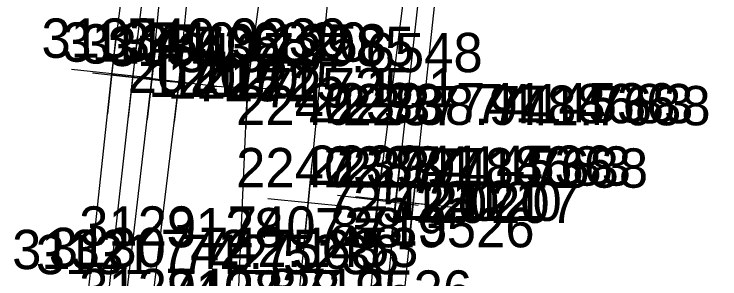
# Model space of a CAD drawing. Extents: x 1602514 to 1609837, y 863887 to 871157.
# Drawn here: x 1604346.9 to 1604482.4, y 869954.1 to 870005 of the extents above; entities that cross this region are included whole.
import ezdxf

# ---------------------------------------------------------------- set-up
doc = ezdxf.new("R2010")
doc.units = 0
for name, color, linetype in [('Default', 7, 'Continuous'), ('Survey-Point', 7, 'Continuous'), ('Survey-Text-Elevation', 7, 'Continuous'), ('Survey-Text-Feature', 7, 'Continuous'), ('Survey-Text-Name and Number', 7, 'Continuous')]:
    doc.layers.add(name, color=color, linetype=linetype)

msp = doc.modelspace()

# ---------------------------------------------------------------- linework, layer by layer
at = {"layer": 'Default'}
for points in [[(1604747.85, 871118.03), (1604731.31, 871071.32), (1604711.8, 871016.82), (1604694.88, 870969.64), (1604660.16, 870872), (1604642.06, 870821.8), (1604624.78, 870773.02), (1604602.14, 870709.38), (1604586.9, 870666.61), (1604571.66, 870622.56), (1604554.23, 870572.01), (1604538.18, 870523.79), (1604523.19, 870476.76), (1604509.22, 870428.1), (1604495.22, 870375.69), (1604481.52, 870319.83), (1604469.6, 870270.21), (1604458.29, 870218.67), (1604448.7, 870170.15), (1604440.45, 870122), (1604432.81, 870073.49), (1604425.91, 870020.5), (1604420.18, 869969.05), (1604413.97, 869904.94)], [(1604747.85, 871118.03), (1604731.31, 871071.32), (1604711.8, 871016.82), (1604694.88, 870969.64), (1604660.16, 870872), (1604642.06, 870821.8), (1604624.78, 870773.02), (1604602.14, 870709.38), (1604586.9, 870666.61), (1604571.66, 870622.56), (1604554.23, 870572.01), (1604538.18, 870523.79), (1604523.19, 870476.76), (1604509.22, 870428.1), (1604495.22, 870375.69), (1604481.52, 870319.83), (1604469.6, 870270.21), (1604458.29, 870218.67), (1604448.7, 870170.15), (1604440.45, 870122), (1604432.81, 870073.49), (1604425.91, 870020.5), (1604420.18, 869969.05), (1604413.97, 869904.94)], [(1604747.85, 871118.03), (1604731.31, 871071.32), (1604711.8, 871016.82), (1604694.88, 870969.64), (1604660.16, 870872), (1604642.06, 870821.8), (1604624.78, 870773.02), (1604602.14, 870709.38), (1604586.9, 870666.61), (1604571.66, 870622.56), (1604554.23, 870572.01), (1604538.18, 870523.79), (1604523.19, 870476.76), (1604509.22, 870428.1), (1604495.22, 870375.69), (1604481.52, 870319.83), (1604469.6, 870270.21), (1604458.29, 870218.67), (1604448.7, 870170.15), (1604440.45, 870122), (1604432.81, 870073.49), (1604425.91, 870020.5), (1604420.18, 869969.05), (1604413.97, 869904.94)], [(1604665.81, 870921.45), (1604649.75, 870876.37), (1604630.01, 870826.35), (1604611.61, 870777.67), (1604585.31, 870716.05), (1604571.44, 870672.38), (1604557.49, 870627.84), (1604539.63, 870577.03), (1604524.84, 870529.69), (1604509.27, 870480.43), (1604495.69, 870432.65), (1604479.89, 870379.26), (1604464.52, 870324.54), (1604452.29, 870274.03), (1604441.79, 870222.48), (1604433.58, 870173.35), (1604427.06, 870124.59), (1604416.12, 870074.87), (1604408.55, 870023.06), (1604403.34, 869968.74), (1604398.1, 869917.44), (1604392.8, 869892.31), (1604389.32, 869885.59), (1604385.42, 869882.33)], [(1604665.81, 870921.45), (1604649.75, 870876.37), (1604630.01, 870826.35), (1604611.61, 870777.67), (1604585.31, 870716.05), (1604571.44, 870672.38), (1604557.49, 870627.84), (1604539.63, 870577.03), (1604524.84, 870529.69), (1604509.27, 870480.43), (1604495.69, 870432.65), (1604479.89, 870379.26), (1604464.52, 870324.54), (1604452.29, 870274.03), (1604441.79, 870222.48), (1604433.58, 870173.35), (1604427.06, 870124.59), (1604416.12, 870074.87), (1604408.55, 870023.06), (1604403.34, 869968.74), (1604398.1, 869917.44), (1604392.8, 869892.31), (1604389.32, 869885.59), (1604385.42, 869882.33)], [(1604665.81, 870921.45), (1604649.75, 870876.37), (1604630.01, 870826.35), (1604611.61, 870777.67), (1604585.31, 870716.05), (1604571.44, 870672.38), (1604557.49, 870627.84), (1604539.63, 870577.03), (1604524.84, 870529.69), (1604509.27, 870480.43), (1604495.69, 870432.65), (1604479.89, 870379.26), (1604464.52, 870324.54), (1604452.29, 870274.03), (1604441.79, 870222.48), (1604433.58, 870173.35), (1604427.06, 870124.59), (1604416.12, 870074.87), (1604408.55, 870023.06), (1604403.34, 869968.74), (1604398.1, 869917.44), (1604392.8, 869892.31), (1604389.32, 869885.59), (1604385.42, 869882.33)], [(1604351.59, 869821.68), (1604354.87, 869871.99), (1604357.55, 869911.35), (1604360.01, 869941.01), (1604365.65, 869993.64), (1604371.7, 870041.58), (1604379.06, 870092.13), (1604386.85, 870141.47), (1604395.38, 870189.85), (1604405.63, 870241.15), (1604417.46, 870295.32), (1604429.44, 870345.77), (1604442.17, 870395.57), (1604454.57, 870438.66)], [(1604351.59, 869821.68), (1604354.87, 869871.99), (1604357.55, 869911.35), (1604360.01, 869941.01), (1604365.65, 869993.64), (1604371.7, 870041.58), (1604379.06, 870092.13), (1604386.85, 870141.47), (1604395.38, 870189.85), (1604405.63, 870241.15), (1604417.46, 870295.32), (1604429.44, 870345.77), (1604442.17, 870395.57), (1604454.57, 870438.66)], [(1604351.59, 869821.68), (1604354.87, 869871.99), (1604357.55, 869911.35), (1604360.01, 869941.01), (1604365.65, 869993.64), (1604371.7, 870041.58), (1604379.06, 870092.13), (1604386.85, 870141.47), (1604395.38, 870189.85), (1604405.63, 870241.15), (1604417.46, 870295.32), (1604429.44, 870345.77), (1604442.17, 870395.57), (1604454.57, 870438.66)], [(1604382.87, 869876.07), (1604376.84, 869877.24), (1604373.08, 869879.76), (1604370.42, 869885.05), (1604367.9, 869893.76), (1604365.93, 869912.23), (1604363.77, 869940.04), (1604369.64, 869992.88), (1604375.53, 870040.95), (1604383, 870091.81), (1604390.68, 870140.63), (1604399.39, 870188.87), (1604409.41, 870240.14), (1604421.35, 870294.46), (1604433.24, 870345.01), (1604446.18, 870394.81), (1604458.45, 870438.53)], [(1604382.87, 869876.07), (1604376.84, 869877.24), (1604373.08, 869879.76), (1604370.42, 869885.05), (1604367.9, 869893.76), (1604365.93, 869912.23), (1604363.77, 869940.04), (1604369.64, 869992.88), (1604375.53, 870040.95), (1604383, 870091.81), (1604390.68, 870140.63), (1604399.39, 870188.87), (1604409.41, 870240.14), (1604421.35, 870294.46), (1604433.24, 870345.01), (1604446.18, 870394.81), (1604458.45, 870438.53)], [(1604382.87, 869876.07), (1604376.84, 869877.24), (1604373.08, 869879.76), (1604370.42, 869885.05), (1604367.9, 869893.76), (1604365.93, 869912.23), (1604363.77, 869940.04), (1604369.64, 869992.88), (1604375.53, 870040.95), (1604383, 870091.81), (1604390.68, 870140.63), (1604399.39, 870188.87), (1604409.41, 870240.14), (1604421.35, 870294.46), (1604433.24, 870345.01), (1604446.18, 870394.81), (1604458.45, 870438.53)], [(1604383.25, 869878.4), (1604378.64, 869880.48), (1604373.5, 869885.31), (1604371.83, 869893.63), (1604369.41, 869912.83), (1604367.35, 869941.4), (1604373.31, 869992.53), (1604378.02, 870041.23), (1604386.66, 870091.79), (1604393.26, 870140), (1604403.28, 870188.72), (1604413.21, 870239.34), (1604425.37, 870293.53), (1604436.46, 870344.21), (1604449.77, 870394.12), (1604461.38, 870437.32)], [(1604383.25, 869878.4), (1604378.64, 869880.48), (1604373.5, 869885.31), (1604371.83, 869893.63), (1604369.41, 869912.83), (1604367.35, 869941.4), (1604373.31, 869992.53), (1604378.02, 870041.23), (1604386.66, 870091.79), (1604393.26, 870140), (1604403.28, 870188.72), (1604413.21, 870239.34), (1604425.37, 870293.53), (1604436.46, 870344.21), (1604449.77, 870394.12), (1604461.38, 870437.32)], [(1604383.25, 869878.4), (1604378.64, 869880.48), (1604373.5, 869885.31), (1604371.83, 869893.63), (1604369.41, 869912.83), (1604367.35, 869941.4), (1604373.31, 869992.53), (1604378.02, 870041.23), (1604386.66, 870091.79), (1604393.26, 870140), (1604403.28, 870188.72), (1604413.21, 870239.34), (1604425.37, 870293.53), (1604436.46, 870344.21), (1604449.77, 870394.12), (1604461.38, 870437.32)], [(1604384.21, 869881.96), (1604380.98, 869885.4), (1604376.52, 869895.2), (1604373.22, 869913.34), (1604372.9, 869945.51), (1604378.54, 869992.05), (1604383.27, 870040.59), (1604394.72, 870090.68), (1604398.63, 870135.52), (1604409.53, 870187.6), (1604420.64, 870237.65), (1604433.5, 870291.59), (1604446.42, 870341.61), (1604457.81, 870391.88), (1604470.69, 870434.48)], [(1604384.21, 869881.96), (1604380.98, 869885.4), (1604376.52, 869895.2), (1604373.22, 869913.34), (1604372.9, 869945.51), (1604378.54, 869992.05), (1604383.27, 870040.59), (1604394.72, 870090.68), (1604398.63, 870135.52), (1604409.53, 870187.6), (1604420.64, 870237.65), (1604433.5, 870291.59), (1604446.42, 870341.61), (1604457.81, 870391.88), (1604470.69, 870434.48)], [(1604384.21, 869881.96), (1604380.98, 869885.4), (1604376.52, 869895.2), (1604373.22, 869913.34), (1604372.9, 869945.51), (1604378.54, 869992.05), (1604383.27, 870040.59), (1604394.72, 870090.68), (1604398.63, 870135.52), (1604409.53, 870187.6), (1604420.64, 870237.65), (1604433.5, 870291.59), (1604446.42, 870341.61), (1604457.81, 870391.88), (1604470.69, 870434.48)], [(1604506.87, 870428.87), (1604492.06, 870376.71), (1604478.5, 870320.66), (1604466.63, 870271.18), (1604455.55, 870219.07), (1604445.86, 870170.52), (1604438.13, 870122.55), (1604430.41, 870073.88), (1604423.23, 870021.01), (1604416.74, 869969.2), (1604412.7, 869917.78), (1604405.86, 869904.55), (1604398.43, 869884.21), (1604390.66, 869879.72), (1604383.84, 869878.29)], [(1604506.87, 870428.87), (1604492.06, 870376.71), (1604478.5, 870320.66), (1604466.63, 870271.18), (1604455.55, 870219.07), (1604445.86, 870170.52), (1604438.13, 870122.55), (1604430.41, 870073.88), (1604423.23, 870021.01), (1604416.74, 869969.2), (1604412.7, 869917.78), (1604405.86, 869904.55), (1604398.43, 869884.21), (1604390.66, 869879.72), (1604383.84, 869878.29)], [(1604506.87, 870428.87), (1604492.06, 870376.71), (1604478.5, 870320.66), (1604466.63, 870271.18), (1604455.55, 870219.07), (1604445.86, 870170.52), (1604438.13, 870122.55), (1604430.41, 870073.88), (1604423.23, 870021.01), (1604416.74, 869969.2), (1604412.7, 869917.78), (1604405.86, 869904.55), (1604398.43, 869884.21), (1604390.66, 869879.72), (1604383.84, 869878.29)], [(1604512.34, 870427.18), (1604498.78, 870375.62), (1604484.61, 870318.93), (1604473.47, 870270.05), (1604461.61, 870218.09), (1604452.13, 870169.79), (1604443.72, 870121.33), (1604436.45, 870072.87), (1604428.94, 870019.77), (1604423.48, 869968.66), (1604417.04, 869904.37), (1604413.69, 869870.3), (1604410.85, 869836.9)], [(1604512.34, 870427.18), (1604498.78, 870375.62), (1604484.61, 870318.93), (1604473.47, 870270.05), (1604461.61, 870218.09), (1604452.13, 870169.79), (1604443.72, 870121.33), (1604436.45, 870072.87), (1604428.94, 870019.77), (1604423.48, 869968.66), (1604417.04, 869904.37), (1604413.69, 869870.3), (1604410.85, 869836.9)], [(1604512.34, 870427.18), (1604498.78, 870375.62), (1604484.61, 870318.93), (1604473.47, 870270.05), (1604461.61, 870218.09), (1604452.13, 870169.79), (1604443.72, 870121.33), (1604436.45, 870072.87), (1604428.94, 870019.77), (1604423.48, 869968.66), (1604417.04, 869904.37), (1604413.69, 869870.3), (1604410.85, 869836.9)], [(1604384.21, 869881.96), (1604385.86, 869889.8), (1604386.42, 869901.84), (1604385.77, 869914.18), (1604388.19, 869927), (1604389.67, 869945.2), (1604391.7, 869990.87), (1604397.31, 870032.38), (1604402.05, 870057.37), (1604406.43, 870082.73), (1604406.53, 870097.91), (1604408.67, 870112.9)], [(1604384.21, 869881.96), (1604385.86, 869889.8), (1604386.42, 869901.84), (1604385.77, 869914.18), (1604388.19, 869927), (1604389.67, 869945.2), (1604391.7, 869990.87), (1604397.31, 870032.38), (1604402.05, 870057.37), (1604406.43, 870082.73), (1604406.53, 870097.91), (1604408.67, 870112.9)], [(1604384.21, 869881.96), (1604385.86, 869889.8), (1604386.42, 869901.84), (1604385.77, 869914.18), (1604388.19, 869927), (1604389.67, 869945.2), (1604391.7, 869990.87), (1604397.31, 870032.38), (1604402.05, 870057.37), (1604406.43, 870082.73), (1604406.53, 870097.91), (1604408.67, 870112.9)]]:
    msp.add_lwpolyline(points, dxfattribs=at)
at = {"layer": 'Survey-Point'}
for p, q in [((1604366.48, 870001.41), (1604364.82, 869985.87)), ((1604366.48, 870001.41), (1604364.82, 869985.87)), ((1604370.5, 870000.65), (1604368.78, 869985.12)), ((1604370.5, 870000.65), (1604368.78, 869985.12)), ((1604374.22, 870000.29), (1604372.41, 869984.77)), ((1604374.22, 870000.29), (1604372.41, 869984.77)), ((1604379.48, 869999.8), (1604377.6, 869984.29)), ((1604379.48, 869999.8), (1604377.6, 869984.29)), ((1604392.05, 869998.68), (1604391.35, 869983.07)), ((1604392.05, 869998.68), (1604391.35, 869983.07)), ((1604357.88, 869994.47), (1604373.42, 869992.81)), ((1604357.88, 869994.47), (1604373.42, 869992.81)), ((1604361.88, 869993.75), (1604377.41, 869992.02)), ((1604361.88, 869993.75), (1604377.41, 869992.02)), ((1604365.56, 869993.43), (1604381.07, 869991.62)), ((1604365.56, 869993.43), (1604381.07, 869991.62)), ((1604370.78, 869992.99), (1604386.29, 869991.11)), ((1604370.78, 869992.99), (1604386.29, 869991.11)), ((1604383.9, 869991.22), (1604399.5, 869990.53)), ((1604383.9, 869991.22), (1604399.5, 869990.53)), ((1604402.59, 869960.97), (1604404.08, 869976.52)), ((1604402.59, 869960.97), (1604404.08, 869976.52)), ((1604415.77, 869961.45), (1604417.71, 869976.96)), ((1604415.77, 869961.45), (1604417.71, 869976.96)), ((1604419.31, 869961.29), (1604421.04, 869976.82)), ((1604419.31, 869961.29), (1604421.04, 869976.82)), ((1604422.65, 869960.89), (1604424.31, 869976.43)), ((1604422.65, 869960.89), (1604424.31, 869976.43)), ((1604411.11, 869968), (1604395.56, 869969.49)), ((1604411.11, 869968), (1604395.56, 869969.49)), ((1604424.49, 869968.23), (1604408.99, 869970.18)), ((1604424.49, 869968.23), (1604408.99, 869970.18)), ((1604427.94, 869968.19), (1604412.41, 869969.92)), ((1604427.94, 869968.19), (1604412.41, 869969.92)), ((1604431.25, 869967.83), (1604415.71, 869969.49)), ((1604431.25, 869967.83), (1604415.71, 869969.49))]:
    msp.add_line(p, q, dxfattribs=at)

# ---------------------------------------------------------------- texts
at = {"layer": 'Survey-Text-Elevation'}
for s, p in [('740.9230', (1604368.65, 869996.64)), ('740.6820', (1604372.64, 869995.88)), ('740.1358', (1604376.31, 869995.53)), ('738.9985', (1604381.54, 869995.05)), ('737.6548', (1604394.7, 869993.87)), ('741.4536', (1604431.74, 869984.2)), ('738.9784', (1604418.34, 869983.74)), ('741.8683', (1604435.18, 869984.05)), ('741.7688', (1604438.48, 869983.66)), ('741.4536', (1604419.74, 869972.2)), ('741.8683', (1604423.18, 869972.05)), ('738.9784', (1604406.34, 869971.74)), ('741.7688', (1604426.48, 869971.66)), ('740.8713', (1604387.9, 869960.51)), ('738.9526', (1604404.67, 869960.2)), ('742.7568', (1604375.01, 869956.01)), ('742.1453', (1604382.35, 869956.4)), ('742.5236', (1604378.77, 869955.04)), ('740.8713', (1604375.9, 869948.51)), ('738.9526', (1604392.67, 869948.2))]:
    msp.add_text(s, height=7.56, dxfattribs=at).set_placement(p)
at = {"layer": 'Survey-Text-Feature'}
for s, p in [('207', (1604368.65, 869989.86)), ('207', (1604380.65, 869989.86)), ('120', (1604372.64, 869989.1)), ('121', (1604376.31, 869988.75)), ('725', (1604381.54, 869988.27)), ('120', (1604384.64, 869989.1)), ('121', (1604388.31, 869988.75)), ('725', (1604393.54, 869988.27)), ('725.1', (1604394.7, 869987.09)), ('725.1', (1604406.7, 869987.09)), ('121', (1604419.74, 869965.42)), ('120', (1604423.18, 869965.27)), ('121', (1604431.74, 869965.42)), ('120', (1604435.18, 869965.27)), ('725', (1604406.34, 869964.96)), ('725', (1604418.34, 869964.96)), ('207', (1604426.48, 869964.88)), ('207', (1604438.48, 869964.88))]:
    msp.add_text(s, height=7.56, dxfattribs=at).set_placement(p)
at = {"layer": 'Survey-Text-Name and Number'}
for s, p in [('3133', (1604352.1, 869996.64)), ('3134', (1604356.1, 869995.88)), ('3135', (1604359.76, 869995.53)), ('3136', (1604364.82, 869995.05)), ('3137', (1604378.16, 869993.87)), ('2239', (1604403.19, 869984.2)), ('2240', (1604389.5, 869983.74)), ('2238', (1604406.63, 869984.05)), ('2237', (1604409.94, 869983.66)), ('2239', (1604403.19, 869972.2)), ('2238', (1604406.63, 869972.05)), ('2240', (1604389.5, 869971.74)), ('2237', (1604409.94, 869971.66)), ('3129', (1604359.35, 869960.51)), ('3128', (1604376.12, 869960.2)), ('3132', (1604346.47, 869956.01)), ('3130', (1604353.51, 869956.4)), ('3131', (1604351.01, 869955.04)), ('3129', (1604359.35, 869948.51)), ('3128', (1604376.12, 869948.2))]:
    msp.add_text(s, height=7.56, dxfattribs=at).set_placement(p)

doc.saveas('drawing.dxf')
